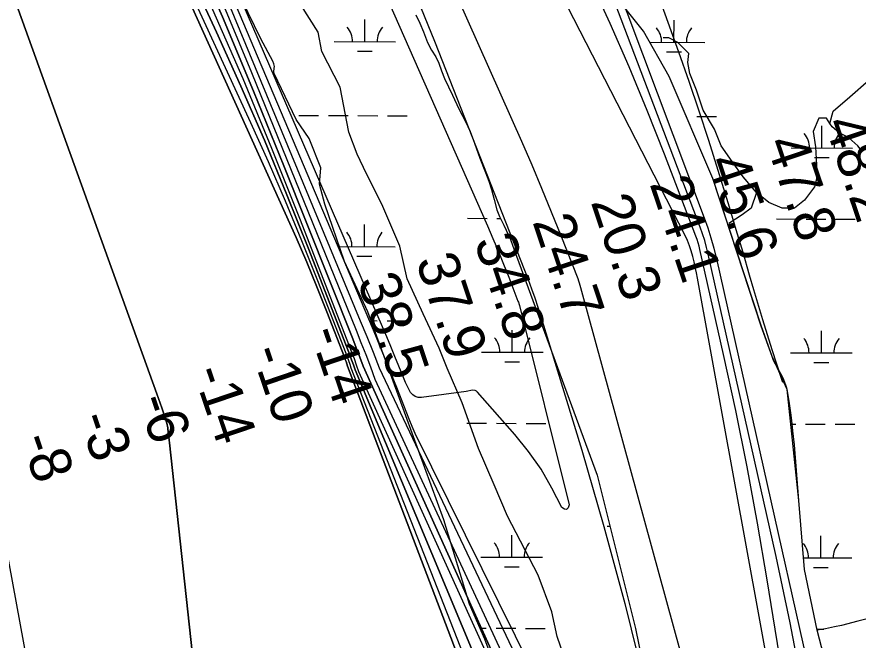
# Model space of a CAD drawing. Extents: x 3180038 to 3217926, y 922069 to 947485.
# Drawn here: x 3210133 to 3211499, y 931102 to 932113 of the extents above; entities that cross this region are included whole.
import ezdxf

# ---------------------------------------------------------------- set-up
doc = ezdxf.new("R2010")
doc.units = 0
for name, color, linetype in [('V-RIVR-EDGE', 7, 'Continuous'), ('V-RIVR-RANG', 7, 'Continuous'), ('V-SITE-VEGE', 7, 'Continuous'), ('V-TOPO-DPTH', 7, 'Continuous'), ('V-TOPO-MAJR', 7, 'Continuous'), ('V-TOPO-MINR', 7, 'Continuous'), ('V-TOPO-SHOR', 7, 'Continuous'), ('V-TOPO-WATR', 7, 'Continuous'), ('V-WETL-SWMP', 7, 'Continuous')]:
    doc.layers.add(name, color=color, linetype=linetype)

msp = doc.modelspace()

# ---------------------------------------------------------------- linework, layer by layer
at = {"layer": 'V-RIVR-EDGE'}
msp.add_lwpolyline([(3211038.2, 931027.7), (3211010.6, 931107.3), (3211002, 931147.8), (3210979.9, 931207), (3210930.2, 931302.7), (3210908.6, 931353.6), (3210883.1, 931412.4), (3210856.7, 931486.8), (3210832.1, 931542.9), (3210819.1, 931575.5), (3210793.2, 931631.2), (3210767.3, 931688.2), (3210755.2, 931741.3), (3210725.8, 931809.2), (3210701.2, 931858.4), (3210686, 931890.1), (3210672.2, 931925.8), (3210658.5, 931999.3), (3210628.6, 932057.2), (3210622.6, 932088.5), (3210594.5, 932132.5)], dxfattribs=at)
at = {"layer": 'V-SITE-VEGE'}
for p, q in [((3211150.7, 932089.9), (3211120.6, 932127.9)), ((3211192.4, 932016.3), (3211150.7, 932089.9)), ((3211263.2, 931851.1), (3211192.4, 932016.3)), ((3211342.1, 931611), (3211263.2, 931851.1)), ((3211359.5, 931562.1), (3211342.1, 931611)), ((3211360.9, 931558.9), (3211359.5, 931562.1)), ((3211362.1, 931555.6), (3211360.9, 931558.9)), ((3211365.3, 931549.4), (3211362.1, 931555.6)), ((3211376.5, 931528.8), (3211365.3, 931549.4)), ((3211378.8, 931524), (3211376.5, 931528.8)), ((3211381.1, 931518.4), (3211378.8, 931524)), ((3211382.2, 931515.4), (3211381.1, 931518.4)), ((3211383.1, 931512), (3211382.2, 931515.4)), ((3211383.9, 931508.5), (3211383.1, 931512)), ((3211385.6, 931499), (3211383.9, 931508.5)), ((3211387.2, 931489.5), (3211385.6, 931499)), ((3211390, 931470.6), (3211387.2, 931489.5)), ((3211391.6, 931458), (3211390, 931470.6)), ((3211393.5, 931441.1), (3211391.6, 931458)), ((3211395.8, 931418.5), (3211393.5, 931441.1)), ((3211403.3, 931328.3), (3211395.8, 931418.5)), ((3211412.4, 931216.5), (3211403.3, 931328.3)), ((3211432.7, 931117.6), (3211412.4, 931216.5)), ((3211443.9, 931076.3), (3211432.7, 931117.6))]:
    msp.add_line(p, q, dxfattribs=at)
for points in [[(3211029.1, 930739.4), (3210893.1, 931103.4), (3210868.6, 931159.9), (3210826.9, 931296.9), (3210703.2, 931634.2), (3210665.6, 931716.2), (3210633.6, 931809), (3210625.1, 931841.5), (3210626.9, 931868.3), (3210608.3, 931915.8), (3210586.9, 931946.4), (3210551.5, 932021), (3210550.8, 932024.1), (3210551.1, 932029.7), (3210551.6, 932032.8), (3210550.7, 932037.1), (3210549.3, 932041.4), (3210529.4, 932077.7), (3210427.2, 932288.1), (3210405.7, 932328.1), (3210384.6, 932392.3), (3210339.2, 932490), (3210190.3, 932747)], [(3210781.2, 932116.4), (3210787.9, 932102.7), (3210793.6, 932088.8), (3210800.3, 932071.7), (3210806.7, 932059.2), (3210813.8, 932048.4), (3210818.8, 932038), (3210823.1, 932025.8), (3210827.9, 932013.1), (3210840.6, 931986.3), (3210851.3, 931964), (3210862, 931943.1), (3210869.3, 931927.2), (3210876.7, 931908.3), (3210885.2, 931883.8), (3210894.4, 931860.4), (3210899.8, 931846.4), (3210904.3, 931833.2), (3210908.3, 931817), (3210912.8, 931800.1), (3210917.3, 931789), (3210924, 931775.3), (3210934.9, 931752), (3210941, 931734.9), (3211075.4, 931369.6), (3211137.6, 931120.6), (3211183.5, 930898)]]:
    msp.add_lwpolyline(points, dxfattribs=at)
at = {"layer": 'V-TOPO-DPTH'}
for points in [[(3209798.8, 933448.5), (3210220.9, 932597.6), (3210225.4, 932588.5), (3210229.8, 932579.4), (3210234.1, 932570.3), (3210238.4, 932561.2), (3210457.5, 932088.3), (3210497, 932000.9), (3210535.3, 931913), (3210572, 931824.5), (3210607.6, 931735.5), (3210670.8, 931572.9), (3210673.9, 931564.8), (3210676.9, 931556.6), (3210679.8, 931548.4), (3210682.5, 931540.2), (3211079.2, 930590.2)], [(3211079.2, 930590.2), (3210682.5, 931540.2), (3210679.8, 931548.4), (3210676.9, 931556.6), (3210673.9, 931564.8), (3210670.8, 931572.9), (3210607.6, 931735.5), (3210572, 931824.5), (3210535.3, 931913), (3210497, 932000.9), (3210457.5, 932088.3), (3210238.4, 932561.2), (3210234.1, 932570.3), (3210229.8, 932579.4), (3210225.4, 932588.5), (3210220.9, 932597.6), (3209798.8, 933448.5)], [(3210035.6, 933025.5), (3210231.6, 932628.3), (3210241.1, 932608.8), (3210250.5, 932589.3), (3210259.8, 932569.7), (3210269, 932550.1), (3210360.6, 932352), (3210414.5, 932232.9), (3210467.1, 932113.2), (3210517.8, 931992.7), (3210567.1, 931871.6), (3210678.8, 931590.4), (3210684.6, 931575.8), (3210690.2, 931561.1), (3210695.6, 931546.3), (3211140.5, 930560.5)], [(3210035.6, 933025.5), (3210231.6, 932628.3), (3210241.1, 932608.8), (3210250.5, 932589.3), (3210259.8, 932569.7), (3210269, 932550.1), (3210360.6, 932352), (3210414.5, 932232.9), (3210467.1, 932113.2), (3210517.8, 931992.7), (3210567.1, 931871.6), (3210678.8, 931590.4), (3210684.6, 931575.8), (3210690.2, 931561.1), (3210695.6, 931546.3), (3211140.5, 930560.5)], [(3211437.6, 930596.7), (3211238.5, 931689), (3211236.8, 931697.9), (3211235, 931706.8), (3211233, 931715.7), (3211230.9, 931724.5), (3211228.5, 931733.3), (3211225.6, 931741.8), (3211222.2, 931750.2), (3211218.3, 931758.4), (3211037.9, 932109.9), (3210979.4, 932224.3), (3210921.1, 932338.8), (3210863.1, 932453.5), (3210805.3, 932568.3), (3210703.5, 932771.5)], [(3210584.5, 932738.1), (3210952.7, 931911.2), (3210969.3, 931873.3), (3210985.5, 931835.3), (3211001.2, 931797), (3211016.6, 931758.6), (3211044, 931688.5), (3211045.3, 931685), (3211046.6, 931681.4), (3211047.7, 931677.8), (3211048.7, 931674.2), (3211256.4, 930915.7)], [(3211168, 930602.4), (3210722.3, 931543), (3210712.3, 931568.5), (3210702.1, 931594), (3210691.6, 931619.4), (3210461.7, 932173.4), (3210431.5, 932245), (3210400.7, 932316.4), (3210369.1, 932387.4), (3210336.9, 932458.2), (3210299.6, 932539), (3210285.5, 932569.1), (3210271.3, 932599.2), (3210256.9, 932629.1), (3210242.4, 932659)], [(3211011.7, 930649.6), (3210670.4, 931546.1), (3210669.3, 931549.9), (3210668, 931553.6), (3210666.7, 931557.3), (3210665.3, 931561), (3210636.6, 931634.6), (3210620.6, 931675), (3210604.1, 931715.2), (3210586.9, 931755.1), (3210569.3, 931794.8), (3210219.4, 932568), (3210218.2, 932570.7), (3210216.9, 932573.3)], [(3210216.9, 932573.3), (3210218.2, 932570.7), (3210219.4, 932568), (3210569.3, 931794.8), (3210586.9, 931755.1), (3210604.1, 931715.2), (3210620.6, 931675), (3210636.6, 931634.6), (3210665.3, 931561), (3210666.7, 931557.3), (3210668, 931553.6), (3210669.3, 931549.9), (3210670.4, 931546.1), (3211011.7, 930649.6)], [(3210017.4, 932452), (3210360.5, 931501.4), (3210363.3, 931493.8), (3210366, 931486.1), (3210368.6, 931478.4), (3210371.3, 931470.6), (3210376.5, 931455.3), (3210377.4, 931451.8), (3210378.1, 931448.3), (3210378.4, 931446.6), (3210378.6, 931444.8), (3210379.3, 931439.6), (3210379.8, 931435.2), (3210380.3, 931430.8), (3210380.8, 931426.4), (3210381.2, 931422), (3210433, 930943)], [(3210433, 930943), (3210381.2, 931422), (3210380.8, 931426.4), (3210380.3, 931430.8), (3210379.8, 931435.2), (3210379.3, 931439.6), (3210378.6, 931444.8), (3210378.4, 931446.6), (3210378.1, 931448.3), (3210377.4, 931451.8), (3210376.5, 931455.3), (3210371.3, 931470.6), (3210368.6, 931478.4), (3210366, 931486.1), (3210363.3, 931493.8), (3210360.5, 931501.4), (3210017.4, 932452)]]:
    msp.add_lwpolyline(points, dxfattribs=at)
at = {"layer": 'V-TOPO-MAJR'}
msp.add_lwpolyline([(3211498.7, 930701.4), (3211269.7, 931720.3), (3211265.5, 931737.1), (3211260.9, 931753.8), (3211255.6, 931770.3), (3211249.8, 931786.7), (3210871.6, 932792.7)], dxfattribs=at)
at = {"layer": 'V-TOPO-MINR'}
for points in [[(3211079.2, 930590.2), (3210682.5, 931540.2), (3210679.8, 931548.4), (3210676.9, 931556.6), (3210673.9, 931564.8), (3210670.8, 931572.9), (3210607.6, 931735.5), (3210572, 931824.5), (3210535.3, 931913), (3210497, 932000.9), (3210457.5, 932088.3), (3210238.4, 932561.2), (3210234.1, 932570.3), (3210229.8, 932579.4), (3210225.4, 932588.5), (3210220.9, 932597.6), (3209798.8, 933448.5)], [(3210978.7, 930897.6), (3210688.8, 931537.3), (3210685.1, 931547.7), (3210681.4, 931558.1), (3210677.5, 931568.5), (3210673.6, 931578.8), (3210593, 931786.2), (3210547.6, 931899.8), (3210500.8, 932012.7), (3210451.9, 932124.8), (3210401.6, 932236.2), (3210253.7, 932555.6), (3210247, 932570), (3210240.2, 932584.4), (3210233.2, 932598.7), (3210226.3, 932612.9), (3209919, 933233.9)], [(3211063.8, 930555.4), (3210676.4, 931543.1), (3210674.5, 931549.1), (3210672.4, 931555.1), (3210670.3, 931561), (3210668.1, 931567), (3210622.2, 931684.9), (3210596.4, 931749.6), (3210569.8, 931813.9), (3210542, 931877.7), (3210513.5, 931941.1), (3210226, 932565.6), (3210223.7, 932570.5), (3210221.4, 932575.4), (3210219, 932580.3), (3210216.6, 932585.2), (3209915.5, 933184.6)], [(3211447.2, 930609.2), (3211351.6, 931199.7), (3211335.8, 931291.4), (3211319, 931382.9), (3211300.5, 931474.1), (3211280.9, 931565.1), (3211242.5, 931735.5), (3211241.2, 931741.1), (3211239.6, 931746.6), (3211237.8, 931752), (3211235.9, 931757.4), (3211185, 931890.1), (3211156.7, 931961.4), (3211127.4, 932032.3), (3211096.6, 932102.6), (3211064.7, 932172.4), (3210757.3, 932826.9)], [(3211377, 931519.8), (3211375.3, 931524.7), (3211359.6, 931573), (3211344.6, 931621.4), (3211330.1, 931670.1), (3211323.2, 931693.9), (3211312.4, 931730.7), (3211301.5, 931767.5), (3211290.5, 931804.2), (3211279.3, 931840.9), (3211272.2, 931864.1), (3211257, 931912.3), (3211241.4, 931960.3), (3211225.1, 932008.1), (3211208.4, 932055.7), (3210927.1, 932836.9)], [(3211409.6, 931022), (3211389.1, 931129.9), (3211366.5, 931237.4), (3211256.1, 931727.9), (3211253.3, 931739.1), (3211250.2, 931750.2), (3211246.7, 931761.2), (3211242.8, 931772), (3211104.3, 932136.3), (3211056.9, 932256.7), (3211007.6, 932376.2), (3210955.5, 932494.5), (3210901.5, 932612), (3210808.4, 932808.7)], [(3211437.6, 930596.7), (3211238.5, 931689), (3211236.8, 931697.9), (3211235, 931706.8), (3211233, 931715.7), (3211230.9, 931724.5), (3211228.5, 931733.3), (3211225.6, 931741.8), (3211222.2, 931750.2), (3211218.3, 931758.4), (3211037.9, 932109.9), (3210979.4, 932224.3), (3210921.1, 932338.8), (3210863.1, 932453.5), (3210805.3, 932568.3), (3210703.5, 932771.5)], [(3210584.5, 932738.1), (3210952.7, 931911.2), (3210969.3, 931873.3), (3210985.5, 931835.3), (3211001.2, 931797), (3211016.6, 931758.6), (3211044, 931688.5), (3211045.3, 931685), (3211046.6, 931681.4), (3211047.7, 931677.8), (3211048.7, 931674.2), (3211256.4, 930915.7)], [(3210490.8, 932696.5), (3210897.5, 931774.3), (3210906.5, 931753.5), (3210915.3, 931732.6), (3210923.8, 931711.6), (3210932.1, 931690.6), (3210947.1, 931651.8), (3210947.8, 931650), (3210948.9, 931646.5), (3210949.4, 931644.6), (3211030.1, 931321.1), (3211028.4, 931316.2), (3211026, 931313.6), (3211022.4, 931314.2), (3211018.1, 931316.9), (3211002.2, 931348.5), (3210984.5, 931379), (3210964.1, 931407.7), (3210942, 931435.3), (3210881.2, 931504.3), (3210879.5, 931505.8), (3210877.5, 931506.8), (3210873.1, 931507.1), (3210870.6, 931506.6), (3210865.7, 931505.8), (3210863.2, 931505.4), (3210790.5, 931495.2), (3210785.1, 931495.4), (3210780.3, 931496.8), (3210776.2, 931499.8), (3210772.7, 931503.8), (3210769.8, 931509), (3210767.1, 931514.3), (3210764.6, 931519.6), (3210762.3, 931525.1), (3210753.8, 931546.1), (3210747.3, 931562.2), (3210740.7, 931578.1), (3210734, 931594.1), (3210727.2, 931610), (3210352.4, 932476.7)], [(3210536.7, 932680.6), (3210622.3, 932504.9), (3210672.6, 932398.4), (3210721.3, 932291.1), (3210767.3, 932182.8), (3210811.7, 932073.6), (3210963.4, 931686.9), (3210969.1, 931672), (3210974.5, 931657.1), (3210979.5, 931642), (3210984.3, 931626.8), (3211050.6, 931410), (3211086.7, 931285.9), (3211120.7, 931161.3), (3211151.5, 931035.9)], [(3209694.4, 932669.3), (3209718.1, 932623.2), (3209740.6, 932576.4), (3209761.1, 932528.8), (3209780.3, 932480.6), (3209794.7, 932442.4), (3209805.3, 932412.7), (3209815.2, 932382.8), (3209824, 932352.6), (3209832.1, 932322.2), (3209860.9, 932206.2), (3209883.3, 932117.7), (3209906.2, 932029.3), (3209930, 931941.2), (3209954.3, 931853.2), (3210093.1, 931360.9), (3210093.3, 931360.3), (3210093.7, 931358.3), (3210099, 931336.1), (3210101.7, 931324.3), (3210104.2, 931312.4), (3210106.6, 931300.6), (3210108.9, 931288.7), (3210260.7, 930462.5)], [(3211168, 930602.4), (3210722.3, 931543), (3210712.3, 931568.5), (3210702.1, 931594), (3210691.6, 931619.4), (3210461.7, 932173.4), (3210431.5, 932245), (3210400.7, 932316.4), (3210369.1, 932387.4), (3210336.9, 932458.2), (3210299.6, 932539), (3210285.5, 932569.1), (3210271.3, 932599.2), (3210256.9, 932629.1), (3210242.4, 932659)], [(3211153.4, 930579.9), (3210715.4, 931524.9), (3210708, 931544.8), (3210700.5, 931564.6), (3210692.7, 931584.3), (3210684.9, 931604), (3210514.9, 932022.3), (3210475, 932118.7), (3210434.1, 932214.6), (3210391.9, 932310), (3210348.8, 932405), (3210284.3, 932544.5), (3210272.7, 932569.4), (3210260.9, 932594.2), (3210249, 932619), (3210237, 932643.6)], [(3211187.5, 930614), (3210780.3, 931437.1), (3210775.1, 931448.6), (3210770.2, 931460.2), (3210751.2, 931508.9), (3210738.5, 931541), (3210725.6, 931573), (3210712.5, 931604.9), (3210699.1, 931636.8), (3210407.6, 932324.8), (3210387.5, 932371.7), (3210367, 932418.5), (3210346.1, 932465.1), (3210324.9, 932511.6), (3210314.8, 932533.4), (3210298.4, 932568.8), (3210281.7, 932604.1), (3210264.8, 932639.3)], [(3210216.9, 932573.3), (3210218.2, 932570.7), (3210219.4, 932568), (3210569.3, 931794.8), (3210586.9, 931755.1), (3210604.1, 931715.2), (3210620.6, 931675), (3210636.6, 931634.6), (3210665.3, 931561), (3210666.7, 931557.3), (3210668, 931553.6), (3210669.3, 931549.9), (3210670.4, 931546.1), (3211011.7, 930649.6)], [(3210433, 930943), (3210381.2, 931422), (3210380.8, 931426.4), (3210380.3, 931430.8), (3210379.8, 931435.2), (3210379.3, 931439.6), (3210378.6, 931444.8), (3210378.4, 931446.6), (3210378.1, 931448.3), (3210377.4, 931451.8), (3210376.5, 931455.3), (3210371.3, 931470.6), (3210368.6, 931478.4), (3210366, 931486.1), (3210363.3, 931493.8), (3210360.5, 931501.4), (3210017.4, 932452)]]:
    msp.add_lwpolyline(points, dxfattribs=at)
at = {"layer": 'V-TOPO-SHOR'}
for points in [[(3211453.6, 931940), (3211448.2, 931949), (3211435.6, 931949), (3211426.5, 931927.4), (3211430.1, 931902.1), (3211431.9, 931873.3), (3211431.9, 931849.8), (3211428.3, 931837.2), (3211412.1, 931815.5), (3211395.9, 931802.9), (3211376, 931802.9), (3211354.4, 931811.9), (3211334.5, 931828.1), (3211312.9, 931853.4), (3211294.8, 931878.7), (3211276.8, 931903.9), (3211265.9, 931931), (3211247.9, 931961.7), (3211237.1, 931994.2), (3211226.2, 932021.2), (3211222.6, 932039.3), (3211224.4, 932053.7), (3211206.4, 932071.8), (3211191.9, 932079), (3211182.9, 932079)], [(3211505.9, 931894.9), (3211498.7, 931903.9), (3211484.3, 931916.6), (3211468, 931925.6), (3211457.2, 931934.6), (3211453.6, 931940), (3211459, 931959.9), (3211486.1, 931983.3), (3211516.8, 932010.4)], [(3211334.5, 931828.1), (3211325.5, 931802.9), (3211311, 931792.1), (3211289.4, 931777.6), (3211289.4, 931777.6)]]:
    msp.add_lwpolyline(points, dxfattribs=at)
at = {"layer": 'V-TOPO-WATR'}
msp.add_lwpolyline([(3211140.5, 930560.5), (3210695.6, 931546.3), (3210690.2, 931561.1), (3210684.6, 931575.8), (3210678.8, 931590.4), (3210567.1, 931871.6), (3210517.8, 931992.7), (3210467.1, 932113.2), (3210414.5, 932232.9), (3210360.6, 932352), (3210269, 932550.1), (3210259.8, 932569.7), (3210250.5, 932589.3), (3210241.1, 932608.8), (3210231.6, 932628.3), (3210035.6, 933025.5)], dxfattribs=at)
at = {"layer": 'V-WETL-SWMP'}
for p, q in [((3210698.4, 932072.9), (3210698.5, 932108.9)), ((3211200.3, 932071.8), (3211200.4, 932107.8)), ((3210648.4, 932073), (3210748.4, 932072.8)), ((3211160.9, 932071.9), (3211250.3, 932071.7)), ((3210686.4, 932057.5), (3210710.4, 932057.5)), ((3211188.3, 932056.4), (3211212.3, 932056.3)), ((3210591.3, 931953.1), (3210623.3, 931953)), ((3210639.3, 931953), (3210671.3, 931952.9)), ((3210687.3, 931952.9), (3210719.3, 931952.8)), ((3210735.3, 931952.8), (3210767.3, 931952.7)), ((3211220.1, 931951.7), (3211221.2, 931951.7)), ((3211237.2, 931951.6), (3211269.2, 931951.6)), ((3211440.4, 931900.4), (3211440.5, 931936.4)), ((3211390.4, 931900.6), (3211490.4, 931900.3)), ((3211428.4, 931885), (3211452.4, 931885)), ((3210697.7, 931740.2), (3210697.8, 931776.2)), ((3210864.9, 931786.3), (3210896.9, 931786.2)), ((3210912.9, 931786.2), (3210918.7, 931786.2)), ((3211366.7, 931785.2), (3211398.7, 931785.1)), ((3211414.7, 931785.1), (3211446.7, 931785)), ((3211462.7, 931785), (3211494.7, 931784.9)), ((3210657.2, 931740.3), (3210747.7, 931740.1)), ((3210685.6, 931724.8), (3210709.6, 931724.8)), ((3210708.3, 931620.2), (3210718.6, 931620.1)), ((3210734.6, 931620.1), (3210766.6, 931620)), ((3210937.8, 931568.9), (3210937.9, 931604.9)), ((3211439.7, 931567.8), (3211439.7, 931603.8)), ((3210887.8, 931569), (3210987.8, 931568.8)), ((3211389.7, 931567.9), (3211489.7, 931567.7)), ((3210925.7, 931553.5), (3210949.7, 931553.4)), ((3211427.6, 931552.4), (3211451.6, 931552.3)), ((3210864.1, 931453.6), (3210896.1, 931453.6)), ((3210912.1, 931453.5), (3210944.1, 931453.4)), ((3210960.1, 931453.4), (3210992.1, 931453.3)), ((3211390, 931452.4), (3211398, 931452.4)), ((3211414, 931452.4), (3211446, 931452.3)), ((3211462, 931452.3), (3211494, 931452.2)), ((3211091.7, 931286.6), (3211096.2, 931286.6)), ((3210937, 931236.2), (3210937.1, 931272.2)), ((3211438.9, 931235.1), (3211439, 931271.1)), ((3210887, 931236.3), (3210987, 931236.1)), ((3211410.9, 931235.2), (3211488.9, 931235)), ((3210925, 931220.8), (3210949, 931220.8)), ((3211426.9, 931219.7), (3211450.9, 931219.6)), ((3210885.5, 931120.9), (3210895.4, 931120.9)), ((3210911.4, 931120.8), (3210943.4, 931120.8)), ((3210959.4, 931120.7), (3210991.4, 931120.7)), ((3211432.2, 931119.7), (3211443.9, 931119.6))]:
    msp.add_line(p, q, dxfattribs=at)
for points in [[(3211537.5, 931141.9), (3211499.1, 931132.4), (3211472.3, 931125.4), (3211461, 931123), (3211446.2, 931120.1), (3211432.7, 931117.6), (3211412.4, 931216.5), (3211403.3, 931328.3), (3211383.9, 931508.5), (3211359.5, 931562.1), (3211341.7, 931612.1), (3211263.2, 931851.1), (3211192.4, 932016.3), (3211150.7, 932089.9), (3211120.6, 932127.9), (3211098.4, 932185.1), (3211060.8, 932292.3), (3211008.8, 932416), (3210912.8, 932609.6), (3210821.7, 932813.1)], [(3211029.1, 930739.4), (3210893.1, 931103.4), (3210868.6, 931159.9), (3210826.9, 931296.9), (3210703.2, 931634.2), (3210665.6, 931716.2), (3210633.6, 931809), (3210625.1, 931841.5), (3210626.9, 931868.3), (3210608.3, 931915.8), (3210586.9, 931946.4), (3210551.5, 932021), (3210550.8, 932024.1), (3210551.1, 932029.7), (3210551.6, 932032.8), (3210550.7, 932037.1), (3210549.3, 932041.4), (3210529.4, 932077.7), (3210427.2, 932288.1), (3210405.7, 932328.1), (3210384.6, 932392.3), (3210339.2, 932490), (3210190.3, 932747)], [(3210781.2, 932116.4), (3210787.9, 932102.7), (3210793.6, 932088.8), (3210800.3, 932071.7), (3210806.7, 932059.2), (3210813.8, 932048.4), (3210818.8, 932038), (3210823.1, 932025.8), (3210827.9, 932013.1), (3210840.6, 931986.3), (3210851.3, 931964), (3210862, 931943.1), (3210869.3, 931927.2), (3210876.7, 931908.3), (3210885.2, 931883.8), (3210894.4, 931860.4), (3210899.8, 931846.4), (3210904.3, 931833.2), (3210908.3, 931817), (3210912.8, 931800.1), (3210917.3, 931789), (3210924, 931775.3), (3210934.9, 931752), (3210941, 931734.9), (3211075.4, 931369.6), (3211137.6, 931120.6), (3211183.5, 930898)]]:
    msp.add_lwpolyline(points, dxfattribs=at)
for centre, start, end in [((3210643.2, 932073.5), 359.099, 40.6427), ((3210753.7, 932073.3), 139.099, 180.6427), ((3211145.1, 932072.4), 359.099, 40.6427), ((3211255.6, 932072.1), 139.099, 180.6427), ((3211385.2, 931901), 359.099, 40.6427), ((3211495.6, 931900.8), 139.099, 180.6427), ((3210642.4, 931740.8), 359.099, 40.6427), ((3210752.9, 931740.6), 139.099, 180.6427), ((3210882.5, 931569.5), 359.099, 40.6427), ((3210993, 931569.2), 139.099, 180.6427), ((3211384.4, 931568.4), 359.099, 40.6427), ((3211494.9, 931568.1), 139.099, 180.6427), ((3210881.8, 931236.8), 359.099, 40.6427), ((3210992.3, 931236.6), 139.099, 180.6427), ((3211383.7, 931235.7), 359.099, 40.6427), ((3211494.1, 931235.4), 139.099, 180.6427)]:
    msp.add_arc(centre, 35.2, start, end, dxfattribs=at)

# ---------------------------------------------------------------- texts
at = {"layer": 'V-RIVR-RANG'}
for s, rotation, p in [('48.2', 288.5183, (3211443.9, 931940.9)), ('47.8', 288.5183, (3211349.2, 931908.9)), ('45.6', 288.5183, (3211253.8, 931878.7)), ('24.1', 288.5183, (3211160.4, 931842.7)), ('20.3', 288.5183, (3211064.9, 931813)), ('24.7', 288.5183, (3210970.2, 931781)), ('34.8', 288.5183, (3210875.4, 931749)), ('37.9', 288.5183, (3210780.6, 931717.3)), ('38.5', 288.5183, (3210685.9, 931685)), ('-14', 288.7614, (3210608.2, 931601.3)), ('-10', 288.7614, (3210513.2, 931570.3)), ('-14', 288.7614, (3210418.7, 931537.3)), ('-6', 288.7614, (3210328.8, 931491.1)), ('-3', 288.7614, (3210233.1, 931462.1)), ('-8', 288.7614, (3210139.2, 931427.6))]:
    msp.add_text(s, height=67, rotation=rotation, dxfattribs=at).set_placement(p)

doc.saveas('drawing.dxf')
